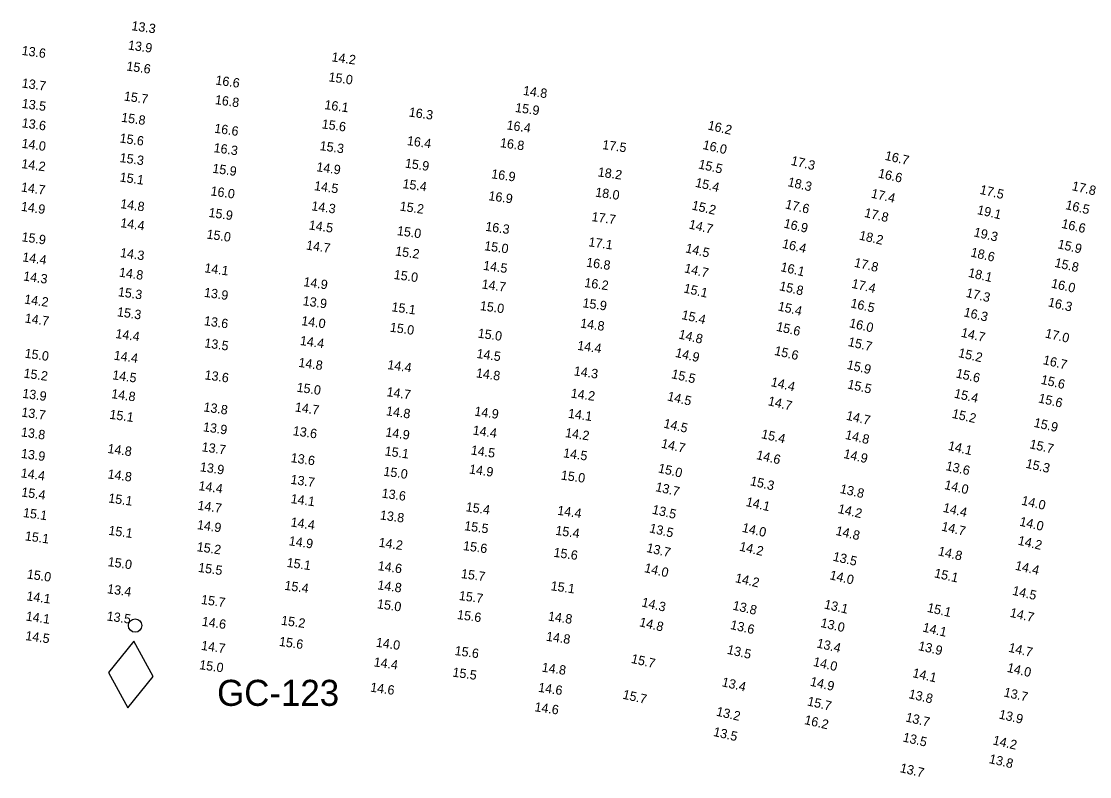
# Model space of a CAD drawing. Extents: x 1023796 to 1112670, y 656573 to 837340.
# Drawn here: x 1035193 to 1035767, y 811775 to 812181 of the extents above; entities that cross this region are included whole.
import ezdxf

# ---------------------------------------------------------------- set-up
doc = ezdxf.new("R2010")
doc.units = 0
doc.layers.add('V-CHAN-NAID', color=7, linetype='Continuous')
doc.layers.add('V-TOPO-SOUN', color=7, linetype='Continuous')

msp = doc.modelspace()

# ---------------------------------------------------------------- linework, layer by layer
at = {"layer": 'V-CHAN-NAID'}
msp.add_lwpolyline([(1035253.37, 811847.9), (1035239.84, 811831.02), (1035250.23, 811812.04), (1035263.75, 811828.92)], close=True, dxfattribs=at)
msp.add_circle((1035254.1, 811856.27), 3.6, dxfattribs=at)

# ---------------------------------------------------------------- texts
msp.add_text('GC-123', height=14, dxfattribs=at).set_placement((1035298.15, 811813.11))
at = {"layer": 'V-TOPO-SOUN'}
for s, rotation, p in [('13.3 ', 352, (1035251.9, 812176.38)), ('13.6 ', 352, (1035192.9, 812163.11)), ('13.9 ', 352, (1035250.03, 812166)), ('14.2 ', 352, (1035359.43, 812159.64)), ('15.6 ', 352, (1035249.19, 812154.71)), ('16.6 ', 352, (1035297.03, 812147.16)), ('15.0 ', 352, (1035357.82, 812148.89)), ('13.7 ', 352, (1035192.94, 812145.59)), ('14.8 ', 352, (1035462.3, 812141.58)), ('13.5 ', 352, (1035192.97, 812134.64)), ('15.7 ', 352, (1035247.85, 812138.55)), ('16.8 ', 352, (1035296.76, 812136.66)), ('16.1 ', 352, (1035355.59, 812133.97)), ('16.3 ', 352, (1035400.95, 812129.97)), ('15.9 ', 352, (1035458.08, 812132.42)), ('13.6 ', 352, (1035192.95, 812124.19)), ('15.8 ', 352, (1035246.4, 812127.15)), ('15.6 ', 352, (1035354.15, 812123.62)), ('16.4 ', 352, (1035453.47, 812123.03)), ('16.6 ', 352, (1035296.4, 812121.28)), ('16.2 ', 347, (1035561.46, 812123.02)), ('14.0 ', 352, (1035192.87, 812113.19)), ('15.6 ', 352, (1035245.55, 812116.01)), ('15.3 ', 352, (1035353.05, 812111.91)), ('16.4 ', 352, (1035399.94, 812114.63)), ('16.8 ', 352, (1035449.95, 812113.53)), ('17.5 ', 352, (1035504.88, 812112.47)), ('16.0 ', 347, (1035558.75, 812112.55)), ('16.3 ', 352, (1035296.05, 812110.84)), ('16.7 ', 347, (1035656.64, 812106.72)), ('14.2 ', 352, (1035192.75, 812102.26)), ('15.3 ', 352, (1035245.57, 812105.51)), ('14.9 ', 352, (1035351.28, 812100.55)), ('15.9 ', 352, (1035398.85, 812102.5)), ('15.5 ', 347, (1035556.45, 812102.11)), ('17.3 ', 347, (1035606.17, 812103.99)), ('15.1 ', 352, (1035245.6, 812095.03)), ('15.9 ', 352, (1035295.38, 812099.75)), ('16.9 ', 352, (1035445.24, 812096.77)), ('18.2 ', 352, (1035502.49, 812097.79)), ('16.6 ', 347, (1035653.01, 812097.24)), ('14.7 ', 352, (1035192.56, 812089.67)), ('14.5 ', 352, (1035350.05, 812090.38)), ('15.4 ', 352, (1035397.57, 812091.49)), ('15.4 ', 347, (1035554.74, 812092.24)), ('18.3 ', 347, (1035604.42, 812092.58)), ('17.8 ', 347, (1035757.11, 812090.41)), ('16.0 ', 352, (1035294.41, 812087.57)), ('16.9 ', 352, (1035443.74, 812084.98)), ('18.0 ', 352, (1035501.12, 812086.9)), ('17.4 ', 347, (1035649.23, 812086.4)), ('17.5 ', 347, (1035707.63, 812088.43)), ('14.9 ', 352, (1035192.53, 812079.28)), ('14.8 ', 352, (1035245.9, 812080.71)), ('14.3 ', 352, (1035348.6, 812079.56)), ('15.2 ', 352, (1035396.04, 812079.4)), ('15.2 ', 347, (1035552.87, 812080)), ('17.6 ', 347, (1035603.11, 812080.6)), ('19.1 ', 347, (1035706.22, 812077.57)), ('16.5 ', 347, (1035753.68, 812080.23)), ('15.9 ', 352, (1035293.34, 812076)), ('17.7 ', 352, (1035499.15, 812073.77)), ('17.8 ', 347, (1035645.61, 812076.03)), ('14.4 ', 352, (1035245.94, 812070.49)), ('14.5 ', 352, (1035347.21, 812069.26)), ('15.0 ', 352, (1035394.57, 812066.24)), ('16.3 ', 352, (1035442.05, 812068.52)), ('14.7 ', 347, (1035551.3, 812069.79)), ('16.9 ', 347, (1035602.3, 812070.29)), ('16.6 ', 347, (1035751.53, 812070.16)), ('15.9 ', 352, (1035192.87, 812062.9)), ('15.0 ', 352, (1035292.27, 812064.35)), ('17.1 ', 352, (1035497.49, 812060.21)), ('18.2 ', 347, (1035642.79, 812063.85)), ('19.3 ', 347, (1035704.38, 812065.59)), ('14.3 ', 352, (1035245.81, 812054.43)), ('14.7 ', 352, (1035345.76, 812058.44)), ('15.2 ', 352, (1035393.63, 812055.28)), ('15.0 ', 352, (1035441.47, 812058.1)), ('14.5 ', 347, (1035549.47, 812056.98)), ('16.4 ', 347, (1035601.46, 812059.39)), ('18.6 ', 347, (1035702.73, 812054.77)), ('15.9 ', 347, (1035749.49, 812059.18)), ('14.4 ', 352, (1035193.26, 812052.09)), ('16.8 ', 352, (1035496.26, 812049.23)), ('17.8 ', 347, (1035640.13, 812049.25)), ('15.8 ', 347, (1035747.84, 812049.18)), ('14.8 ', 352, (1035245.22, 812043.9)), ('14.1 ', 352, (1035291.1, 812046.24)), ('15.0 ', 352, (1035392.85, 812042.65)), ('14.5 ', 352, (1035440.89, 812047.55)), ('14.7 ', 347, (1035548.89, 812046.23)), ('16.1 ', 347, (1035600.57, 812046.88)), ('18.1 ', 347, (1035701.4, 812043.81)), ('14.3 ', 352, (1035193.75, 812041.82)), ('14.9 ', 352, (1035344.32, 812038.77)), ('14.7 ', 352, (1035440.09, 812037.53)), ('16.2 ', 352, (1035495.27, 812038.33)), ('17.4 ', 347, (1035638.74, 812037.93)), ('16.0 ', 347, (1035746, 812038.08)), ('15.3 ', 352, (1035244.64, 812033.37)), ('13.9 ', 352, (1035290.88, 812033.05)), ('15.1 ', 347, (1035548.53, 812035.43)), ('15.8 ', 347, (1035599.89, 812036.63)), ('17.3 ', 347, (1035700.25, 812033.01)), ('14.2 ', 352, (1035194.3, 812029.42)), ('13.9 ', 352, (1035343.92, 812028.53)), ('15.1 ', 352, (1035391.66, 812025.27)), ('15.0 ', 352, (1035439.15, 812025.91)), ('15.9 ', 352, (1035494.28, 812027.43)), ('15.4 ', 347, (1035599.14, 812025.75)), ('16.5 ', 347, (1035638.18, 812027.42)), ('16.3 ', 347, (1035744.32, 812027.99)), ('15.3 ', 352, (1035244.14, 812022.61)), ('15.4 ', 347, (1035547.39, 812021.14)), ('16.3 ', 347, (1035699, 812022.58)), ('14.7 ', 352, (1035194.58, 812019.22)), ('13.6 ', 352, (1035290.86, 812017.79)), ('14.0 ', 352, (1035343.18, 812017.83)), ('15.0 ', 352, (1035390.76, 812014.31)), ('14.8 ', 352, (1035493.06, 812016.51)), ('15.6 ', 347, (1035598.29, 812014.82)), ('16.0 ', 347, (1035637.49, 812016.76)), ('14.4 ', 352, (1035243.31, 812010.89)), ('15.0 ', 352, (1035437.98, 812011.11)), ('14.8 ', 347, (1035545.81, 812010.67)), ('14.7 ', 347, (1035697.57, 812011.62)), ('17.0 ', 347, (1035742.75, 812011.19)), ('13.5 ', 352, (1035291.06, 812005.89)), ('14.4 ', 352, (1035342.44, 812007.16)), ('14.4 ', 352, (1035491.46, 812004.53)), ('15.7 ', 347, (1035636.83, 812006.65)), ('15.0 ', 352, (1035194.49, 812000.33)), ('14.4 ', 352, (1035242.4, 811999.24)), ('14.5 ', 352, (1035437.34, 812000.18)), ('14.9 ', 347, (1035544.01, 812000.78)), ('15.6 ', 347, (1035597.26, 812001.85)), ('15.2 ', 347, (1035696.09, 812000.71)), ('16.7 ', 347, (1035741.6, 811996.87)), ('14.8 ', 352, (1035341.63, 811995.38)), ('14.4 ', 352, (1035389.43, 811994.2)), ('14.3 ', 352, (1035489.61, 811990.82)), ('15.9 ', 347, (1035636.21, 811994.33)), ('15.2 ', 352, (1035193.93, 811989.62)), ('14.5 ', 352, (1035241.61, 811988.7)), ('13.6 ', 352, (1035291.19, 811988.7)), ('14.8 ', 352, (1035437.04, 811989.77)), ('15.5 ', 347, (1035541.93, 811989.33)), ('15.6 ', 347, (1035694.82, 811989.72)), ('15.6 ', 347, (1035740.45, 811986.31)), ('15.0 ', 352, (1035340.66, 811982.04)), ('14.7 ', 352, (1035389, 811979.64)), ('14.4 ', 347, (1035595.38, 811985.07)), ('15.5 ', 347, (1035636.52, 811983.82)), ('13.9 ', 352, (1035193.24, 811978.79)), ('14.8 ', 352, (1035241.06, 811978.57)), ('14.2 ', 352, (1035487.97, 811978.86)), ('14.5 ', 347, (1035539.74, 811977.36)), ('14.7 ', 347, (1035593.83, 811974.79)), ('15.4 ', 347, (1035693.84, 811978.89)), ('15.6 ', 347, (1035739.13, 811976.3)), ('13.7 ', 352, (1035192.75, 811968.67)), ('13.8 ', 352, (1035290.62, 811971.45)), ('14.7 ', 352, (1035339.73, 811971.41)), ('14.8 ', 352, (1035388.75, 811969.34)), ('14.9 ', 352, (1035436.2, 811969.18)), ('14.1 ', 352, (1035486.47, 811968.01)), ('15.1 ', 352, (1035240.09, 811967.49)), ('14.5 ', 347, (1035537.71, 811962.77)), ('14.7 ', 347, (1035635.84, 811967.01)), ('15.2 ', 347, (1035692.7, 811968.02)), ('15.9 ', 347, (1035736.66, 811963.19)), ('13.8 ', 352, (1035192.54, 811958.03)), ('13.9 ', 352, (1035290.34, 811960.76)), ('13.6 ', 352, (1035338.6, 811958.64)), ('14.9 ', 352, (1035388.37, 811957.97)), ('14.4 ', 352, (1035435.26, 811958.99)), ('14.2 ', 352, (1035484.94, 811957.62)), ('15.4 ', 347, (1035590.21, 811957.08)), ('14.8 ', 347, (1035635.31, 811956.68)), ('14.7 ', 347, (1035536.43, 811952)), ('15.7 ', 347, (1035734.39, 811951.66)), ('13.9 ', 352, (1035192.54, 811946.47)), ('14.8 ', 352, (1035239.04, 811949.12)), ('13.7 ', 352, (1035289.63, 811950)), ('15.1 ', 352, (1035387.98, 811947.81)), ('14.5 ', 352, (1035434.27, 811948.26)), ('14.5 ', 352, (1035483.89, 811946.76)), ('14.6 ', 347, (1035587.58, 811945.83)), ('14.9 ', 347, (1035634.42, 811946.45)), ('14.1 ', 347, (1035690.59, 811950.77)), ('13.9 ', 352, (1035288.69, 811939.26)), ('13.6 ', 352, (1035337.47, 811944.17)), ('13.6 ', 347, (1035689.34, 811939.94)), ('15.3 ', 347, (1035732.32, 811941.19)), ('14.4 ', 352, (1035192.45, 811936.01)), ('14.8 ', 352, (1035239.08, 811935.43)), ('15.0 ', 352, (1035387.3, 811936.9)), ('14.9 ', 352, (1035433.33, 811938.07)), ('15.0 ', 352, (1035482.65, 811934.79)), ('15.0 ', 347, (1035534.8, 811938.69)), ('14.4 ', 352, (1035287.95, 811929.13)), ('13.7 ', 352, (1035337.39, 811932.51)), ('13.7 ', 347, (1035533.36, 811928.64)), ('15.3 ', 347, (1035584.22, 811931.82)), ('14.0 ', 347, (1035688.61, 811929.76)), ('15.4 ', 352, (1035192.72, 811925.71)), ('15.1 ', 352, (1035239.46, 811922.48)), ('14.1 ', 352, (1035337.47, 811922.18)), ('13.6 ', 352, (1035386.35, 811925.12)), ('13.8 ', 347, (1035632.51, 811927.63)), ('14.7 ', 352, (1035287.41, 811918.59)), ('15.4 ', 352, (1035431.54, 811917.76)), ('13.5 ', 347, (1035531.56, 811916.49)), ('14.1 ', 347, (1035581.97, 811920.63)), ('14.2 ', 347, (1035631.42, 811916.88)), ('14.4 ', 347, (1035687.85, 811917.5)), ('14.0 ', 347, (1035730.01, 811921.33)), ('15.1 ', 352, (1035193.62, 811914.68)), ('13.8 ', 352, (1035385.41, 811913.38)), ('14.4 ', 352, (1035480.72, 811915.87)), ('15.1 ', 352, (1035239.53, 811905.12)), ('14.9 ', 352, (1035287.15, 811908.16)), ('14.4 ', 352, (1035337.44, 811909.58)), ('15.5 ', 352, (1035430.73, 811907.59)), ('15.4 ', 352, (1035479.71, 811905.1)), ('13.5 ', 347, (1035530.08, 811906.47)), ('14.0 ', 347, (1035579.89, 811906.76)), ('14.8 ', 347, (1035630.22, 811905.05)), ('14.7 ', 347, (1035687.02, 811907.4)), ('14.0 ', 347, (1035728.96, 811910.05)), ('15.1 ', 352, (1035194.65, 811902.14)), ('14.9 ', 352, (1035336.45, 811899.48)), ('14.2 ', 347, (1035728.11, 811899.83)), ('15.2 ', 352, (1035287.01, 811896.29)), ('14.2 ', 352, (1035384.72, 811898.67)), ('15.6 ', 352, (1035430.08, 811896.91)), ('15.6 ', 352, (1035478.71, 811893.29)), ('13.7 ', 347, (1035528.52, 811895.91)), ('14.2 ', 347, (1035578.43, 811896.62)), ('14.8 ', 347, (1035685.22, 811894.1)), ('15.0 ', 352, (1035239.15, 811888.27)), ('15.1 ', 352, (1035335.32, 811887.85)), ('13.5 ', 347, (1035628.69, 811891.22)), ('15.5 ', 352, (1035287.75, 811885.16)), ('14.6 ', 352, (1035384.26, 811886.1)), ('15.7 ', 352, (1035428.98, 811881.87)), ('14.0 ', 347, (1035527.39, 811885.1)), ('15.1 ', 347, (1035683.17, 811882.3)), ('14.4 ', 347, (1035726.64, 811886.37)), ('15.0 ', 352, (1035195.71, 811881.61)), ('14.2 ', 347, (1035576.19, 811879.67)), ('14.0 ', 347, (1035626.97, 811881.23)), ('13.4 ', 352, (1035238.84, 811873.69)), ('15.4 ', 352, (1035334.11, 811875.55)), ('14.8 ', 352, (1035384.09, 811875.79)), ('15.1 ', 352, (1035477.18, 811875.3)), ('14.5 ', 347, (1035725.14, 811872.89)), ('14.1 ', 352, (1035195.49, 811869.86)), ('15.7 ', 352, (1035289.29, 811867.94)), ('15.0 ', 352, (1035383.87, 811865.62)), ('15.7 ', 352, (1035427.85, 811870.07)), ('14.3 ', 347, (1035525.92, 811866.63)), ('13.8 ', 347, (1035574.84, 811864.92)), ('13.1 ', 347, (1035623.98, 811865.53)), ('14.1 ', 352, (1035195.13, 811859)), ('13.5 ', 352, (1035238.58, 811859.05)), ('15.6 ', 352, (1035426.87, 811859.85)), ('14.8 ', 352, (1035475.75, 811858.99)), ('15.1 ', 347, (1035679.35, 811863.74)), ('14.7 ', 347, (1035723.82, 811861.05)), ('14.6 ', 352, (1035289.71, 811856.19)), ('15.2 ', 352, (1035332.3, 811856.75)), ('14.8 ', 347, (1035524.7, 811855.97)), ('13.6 ', 347, (1035573.59, 811854.51)), ('13.0 ', 347, (1035622.09, 811855.59)), ('14.5 ', 352, (1035194.92, 811848.51)), ('14.8 ', 352, (1035474.7, 811848.15)), ('14.1 ', 347, (1035676.93, 811853.12)), ('14.7 ', 352, (1035289.34, 811843.24)), ('15.6 ', 352, (1035331.18, 811845.41)), ('14.0 ', 352, (1035383.24, 811844.93)), ('13.4 ', 347, (1035620, 811844.59)), ('13.9 ', 347, (1035674.58, 811843.16)), ('14.7 ', 347, (1035723.06, 811842.27)), ('15.6 ', 352, (1035425.57, 811840.49)), ('15.7 ', 347, (1035520.28, 811836.29)), ('13.5 ', 347, (1035571.84, 811841.18)), ('15.0 ', 352, (1035288.33, 811832.86)), ('14.4 ', 352, (1035382.08, 811834.39)), ('14.8 ', 352, (1035472.37, 811831.53)), ('14.0 ', 347, (1035618.11, 811834.65)), ('14.0 ', 347, (1035722.27, 811831.47)), ('15.5 ', 352, (1035424.41, 811828.87)), ('14.1 ', 347, (1035671.49, 811828.62)), ('14.6 ', 352, (1035380.22, 811820.8)), ('14.6 ', 352, (1035470.47, 811820.68)), ('13.4 ', 347, (1035569.02, 811823.72)), ('14.9 ', 347, (1035616.48, 811824.02)), ('15.7 ', 347, (1035515.73, 811817.05)), ('15.7 ', 347, (1035614.94, 811813.41)), ('13.8 ', 347, (1035669.42, 811817.31)), ('13.7 ', 347, (1035720.51, 811818.26)), ('14.6 ', 352, (1035468.49, 811810.24)), ('13.2 ', 347, (1035566.01, 811807.92)), ('16.2 ', 347, (1035613.38, 811803.39)), ('13.7 ', 347, (1035667.79, 811804.78)), ('13.9 ', 347, (1035717.9, 811806.36)), ('13.5 ', 347, (1035564.45, 811797.01)), ('13.5 ', 347, (1035666.27, 811794.03)), ('14.2 ', 347, (1035714.62, 811792.44)), ('13.8 ', 347, (1035712.6, 811782.43)), ('13.7 ', 347, (1035664.74, 811777.55))]:
    msp.add_text(s, height=5, rotation=rotation, dxfattribs=at).set_placement(p)

doc.saveas('drawing.dxf')
